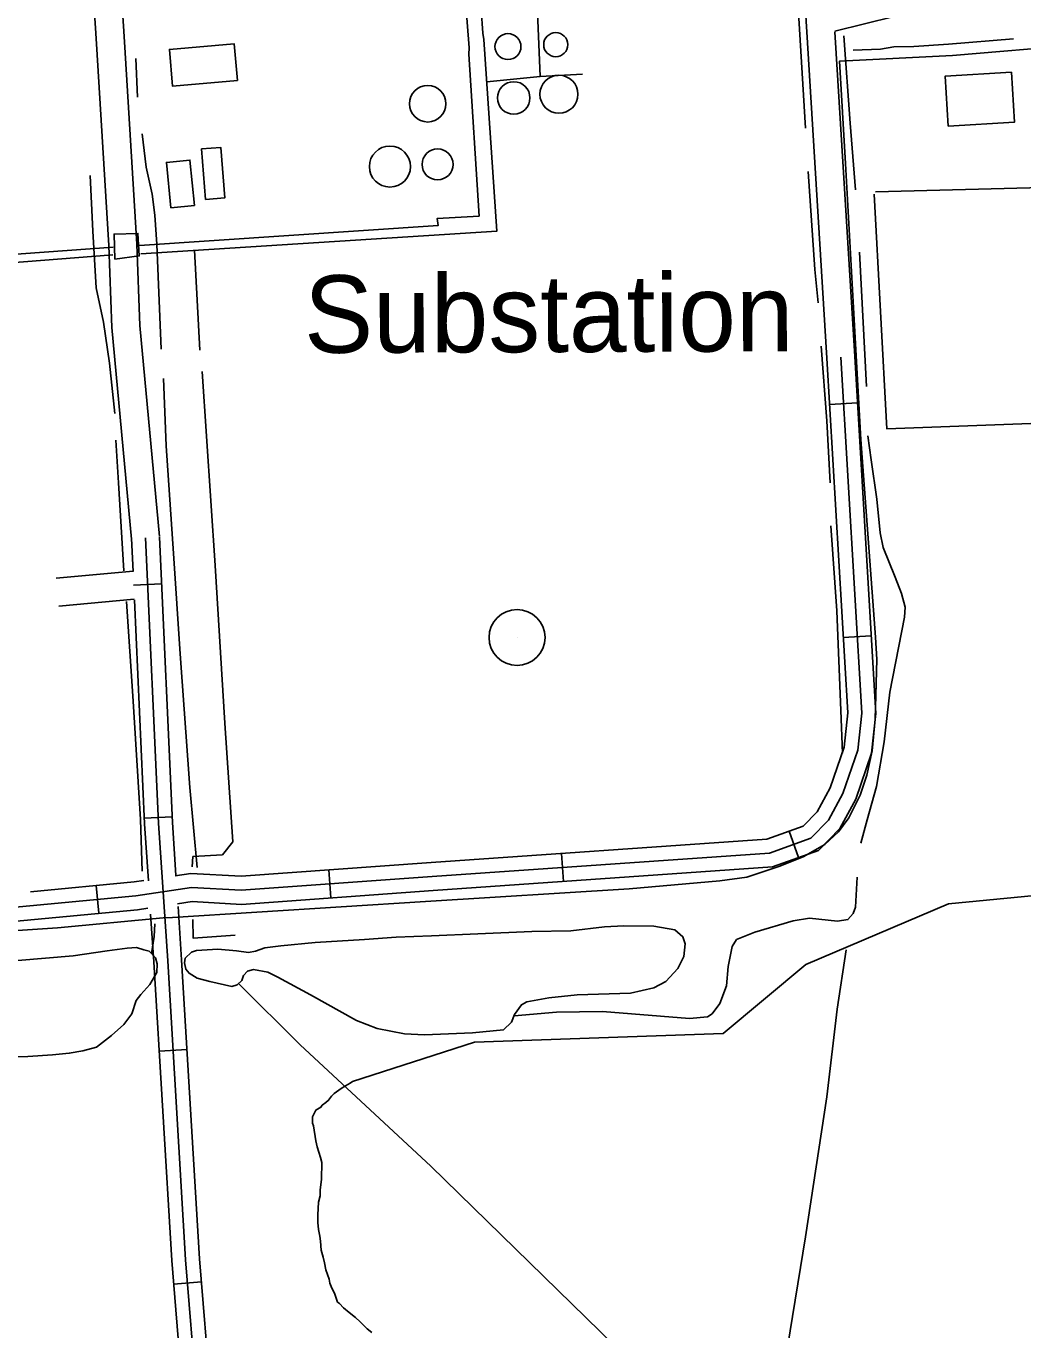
# Model space of a CAD drawing. Extents: x 3598634 to 3636690, y 517270 to 542944.
# Drawn here: x 3617150 to 3618218, y 529507 to 530905 of the extents above; entities that cross this region are included whole.
import ezdxf

# ---------------------------------------------------------------- set-up
doc = ezdxf.new("R2010")
doc.units = 0
for name, color, linetype in [('V-BLDG-OTLN', 7, 'Continuous'), ('V-BRDG-OTLN', 7, 'Continuous'), ('V-DOMW-TANK', 7, 'Continuous'), ('V-ROAD-CNTR', 7, 'Continuous'), ('V-SITE-OTLN', 7, 'Continuous'), ('V-SITE-OTLN-IDEN', 7, 'Continuous'), ('V-SITE-VEGE', 7, 'Continuous'), ('V-TOPO-SHOR', 7, 'Continuous'), ('V-UTIL-LINE', 7, 'Continuous')]:
    doc.layers.add(name, color=color, linetype=linetype)

msp = doc.modelspace()

# ---------------------------------------------------------------- linework, layer by layer
at = {"layer": 'V-BLDG-OTLN'}
for points in [[(3617376.6, 530846.1), (3617307.2, 530840), (3617303.7, 530879.5), (3617373.1, 530885.6)], [(3618138.3, 530797.3), (3618135.1, 530850.9), (3618206, 530855.1), (3618209.2, 530801.5)], [(3617342.5, 530718.8), (3617338.3, 530772.9), (3617358.8, 530774.5), (3617363, 530720.4)], [(3617305.3, 530709.9), (3617300.6, 530758.4), (3617325.7, 530760.9), (3617330.5, 530712.3)]]:
    msp.add_lwpolyline(points, close=True, dxfattribs=at)
at = {"layer": 'V-BRDG-OTLN'}
msp.add_lwpolyline([(3617245.2, 530654.8), (3617244.5, 530681.6), (3617270, 530682.4), (3617271.4, 530658.2)], close=True, dxfattribs=at)
at = {"layer": 'V-DOMW-TANK'}
msp.add_line((3617676.2, 530249.3), (3617676.2, 530249.3), dxfattribs=at)
for centre, radius in [((3617666.5, 530882.5), 13.9), ((3617717.7, 530884.6), 12.9), ((3617580.5, 530821.3), 19.6), ((3617672.7, 530827.5), 17.4), ((3617721.1, 530831.5), 20.4), ((3617540, 530754), 22), ((3617591.1, 530756.3), 16.6), ((3617676.2, 530249.3), 30)]:
    msp.add_circle(centre, radius, dxfattribs=at)
at = {"layer": 'V-ROAD-CNTR'}
for p, q in [((3618040.9, 530500.6), (3618011, 530498.8)), ((3617264.8, 530320.2), (3617182.5, 530312.9)), ((3617295.4, 530306.9), (3617265.4, 530305.5)), ((3617266.1, 530290.2), (3617185.2, 530283)), ((3618055.7, 530251), (3618025.7, 530249.3)), ((3617306.8, 530057.1), (3617276.8, 530055.8)), ((3617977.9, 530013.4), (3617967.8, 530041.7)), ((3617726.1, 529987.9), (3617724, 530017.8)), ((3617476.7, 529970.2), (3617474.6, 530000.2)), ((3617228.2, 529953.7), (3617225.4, 529983.5)), ((3617322.6, 529807.8), (3617292.6, 529806)), ((3617338.1, 529558.7), (3617308.2, 529556.2))]:
    msp.add_line(p, q, dxfattribs=at)
for points in [[(3618016.8, 530899.1), (3618080.2, 530914.9), (3618150.5, 530935.2), (3618187.5, 530943.5), (3618265.6, 530959.9), (3618305.7, 530966.6), (3618332.9, 530969.1), (3618411.3, 530971), (3618405.9, 531231.7), (3618400.8, 531335.7), (3618398.6, 531382.3), (3618383.5, 531570.2)], [(3617280.7, 529959.3), (3617269.7, 529957.6), (3617136.4, 529944.9), (3616963.6, 529937.9), (3616835, 529922.5), (3616714.2, 529911.8), (3616573.4, 529906.6), (3616511, 529909.1), (3616471.8, 529917.7), (3616440.5, 529937.1), (3616409.3, 529963), (3616391.5, 529985.6), (3616374.7, 530010.3), (3616364, 530042.9), (3616357.6, 530084.6), (3616338.8, 530387.3), (3616327.5, 530621.1), (3616314.7, 530771.3), (3616294.4, 531000.1), (3616281.4, 531197.8), (3616278.3, 531347.3), (3616271.1, 531450.7), (3616272.5, 531552.2)], [(3617939.4, 531541.5), (3617944.9, 531420.2), (3617983.9, 530945.2), (3618008, 530548.7)], [(3617263.2, 530354.7), (3617242, 530581.6), (3617238.9, 530669.2), (3617225.2, 530891.3), (3617192.4, 531396.9), (3617183.3, 531486.7)], [(3617293.1, 530357.5), (3617272, 530583.5), (3617268.9, 530670.7), (3617255.1, 530893.2), (3617222.3, 531399.4), (3617213.1, 531489.9)], [(3618016.8, 530898.2), (3618038, 530550.5)], [(3618023, 530549.6), (3618045.5, 530168.1), (3618041.4, 530128.6), (3618025.4, 530082), (3618009.9, 530053.5), (3617991.1, 530034.1), (3617946.9, 530018.3), (3617585.4, 529993.2), (3617380.8, 529978.4), (3617327.5, 529981.4), (3617267.9, 529972.5), (3617135.4, 529959.9)], [(3618008, 530548.7), (3618030.5, 530168.4), (3618026.7, 530131.9), (3618011.6, 530088), (3617997.7, 530062.4), (3617982.7, 530047), (3617943.8, 530033.2), (3617584.3, 530008.1), (3617380.7, 529993.4), (3617326.8, 529996.5), (3617309.8, 529993.9)], [(3618038, 530550.5), (3618060.6, 530167.7), (3618056.2, 530125.4), (3618039.2, 530075.9), (3618022.1, 530044.5), (3617999.4, 530021.1), (3617950, 530003.5), (3617586.4, 529978.2), (3617380.9, 529963.3), (3617328.2, 529966.3), (3617312.3, 529964)], [(3617263.2, 530355.4), (3617264.8, 530320.1)], [(3617278.2, 530356.1), (3617292.1, 530050.3), (3617301.9, 529902.8), (3617321.1, 529582.5), (3617344.5, 529295), (3617359, 529060.6), (3617374.3, 528796.9), (3617384, 528680.1)], [(3617293.1, 530356.8), (3617307.1, 530051.2), (3617310.8, 529994.5)], [(3617266.2, 530289.8), (3617277.1, 530049.5), (3617281.2, 529988.4)], [(3617276.2, 529988.9), (3617266.1, 529987.4), (3617155, 529976.8)], [(3617313, 529960.9), (3617316.8, 529903.7), (3617336.1, 529583.6), (3617359.5, 529296.1), (3617374, 529061.5), (3617389.2, 528797.9), (3617399, 528681.4)], [(3617283.5, 529952.7), (3617286.9, 529901.8), (3617306.2, 529581.5), (3617316.2, 529458.3)]]:
    msp.add_lwpolyline(points, dxfattribs=at)
at = {"layer": 'V-SITE-OTLN'}
for points in [[(3618278.1, 530884.4), (3618142.8, 530872.9), (3618021.6, 530866.8), (3618028.2, 530757.2), (3618044.5, 530461.6), (3618060.3, 530249.8), (3618061.8, 530225.7), (3618059.9, 530161.9), (3618056.7, 530127.7), (3618051.2, 530101.9), (3618043.9, 530080.3), (3618031.7, 530056.2), (3618020.6, 530041), (3618006.1, 530027.3), (3617982.8, 530014.1), (3617956.8, 530003.7), (3617922.6, 529992.4), (3617893.5, 529988.5), (3617796.2, 529979.8), (3617578.3, 529966.3), (3617307.1, 529949.3), (3617297.1, 529948.7), (3617183.9, 529938), (3616963.9, 529923.4)], [(3618060.3, 530726.9), (3618446.1, 530736.9), (3618458, 530487.2), (3618072.4, 530473), (3618058.9, 530724.4)]]:
    msp.add_lwpolyline(points, dxfattribs=at)
at = {"layer": 'V-SITE-VEGE'}
msp.add_lwpolyline([(3617520.8, 529504.6), (3617515.6, 529508.4), (3617508.2, 529515.9), (3617503, 529520.5), (3617496.3, 529525.8), (3617490.3, 529531), (3617485.9, 529535.6), (3617483.7, 529537.1), (3617480.8, 529546.8), (3617477.8, 529552.1), (3617475.6, 529557.3), (3617474.9, 529561.8), (3617471.2, 529571.6), (3617469.8, 529579.1), (3617468.4, 529585.1), (3617466.2, 529592.6), (3617465.5, 529602.3), (3617464.8, 529607.6), (3617463.4, 529615), (3617462.7, 529622.5), (3617462.8, 529630.7), (3617463.6, 529644.2), (3617465.2, 529650.9), (3617465.2, 529656.9), (3617466.8, 529668.9), (3617467, 529686.8), (3617465.5, 529692.1), (3617461.9, 529703.3), (3617460.5, 529710), (3617458.3, 529725.8), (3617456.9, 529728.8), (3617456.9, 529735.5), (3617460.7, 529742.9), (3617466, 529745.9), (3617467.5, 529748.1), (3617471.3, 529751.1), (3617474.3, 529753.3), (3617477.3, 529757.8), (3617480.3, 529760.7), (3617487.9, 529765.9), (3617492.4, 529768.9), (3617497.6, 529771.8), (3617499.9, 529773.3), (3617630.7, 529815.7), (3617897.1, 529824.9), (3617985.8, 529898.9), (3618138.7, 529963.7), (3618567.8, 530005.3)], dxfattribs=at)
at = {"layer": 'V-TOPO-SHOR'}
for p, q in [((3617267.8, 530869.9), (3617269.4, 530828.4)), ((3618043.1, 530662.3), (3618050.8, 530518.3))]:
    msp.add_line(p, q, dxfattribs=at)
for points in [[(3617970.6, 531029.7), (3617978.3, 530913), (3617985.2, 530795)], [(3618026.3, 530894.1), (3618033.1, 530800.3), (3618039, 530729.2)], [(3618208.1, 530891), (3618138.4, 530885.3), (3618101.3, 530882.7), (3618080.1, 530882.4), (3618065.5, 530879.9), (3618036.3, 530878.8)], [(3617274.7, 530789.2), (3617278.7, 530753.3), (3617285.2, 530724.5), (3617288, 530701.9), (3617290.3, 530670.7), (3617295, 530558.1)], [(3617218.8, 530744.5), (3617221.7, 530684.9), (3617225.1, 530623.9), (3617233.1, 530587.1), (3617239.4, 530543.2), (3617245.2, 530489.3)], [(3617988.3, 530748.7), (3617995.2, 530643.8), (3617998.9, 530607.8)], [(3618002, 530561.6), (3618008.1, 530481.4), (3618011.6, 530415.2)], [(3617297.4, 530526.9), (3617300.3, 530454.7), (3617308.1, 530339.3), (3617315.1, 530231.9), (3617325.5, 530088.6), (3617333.6, 530002.9)], [(3618052.1, 530465.3), (3618055.6, 530439.7), (3618061.7, 530397.5), (3618065.3, 530361.6), (3618068.6, 530345.6), (3618081.4, 530314), (3618088, 530296.5), (3618092.1, 530281.8), (3618091.5, 530270.9), (3618075.7, 530190.6), (3618069.5, 530137.3), (3618061.5, 530089.6), (3618051.4, 530053.8), (3618044.6, 530028.7)], [(3617246.4, 530460.8), (3617249.3, 530415.1), (3617255, 530320.9)], [(3618012.6, 530369), (3618018.9, 530277.9), (3618023, 530171), (3618024.8, 530125.5)], [(3617257.9, 530287.7), (3617264.9, 530181), (3617272.9, 530054.3), (3617274.6, 529998.7)], [(3618040.6, 529992.5), (3618039, 529960.2), (3618036.5, 529953.5), (3618030.7, 529946.9), (3618019.6, 529945.4), (3617989.6, 529948.4), (3617972.2, 529945.8), (3617931.1, 529933.6), (3617911.4, 529925.6), (3617906.9, 529918.3), (3617902.3, 529896.6), (3617900.6, 529876), (3617893.4, 529857.2), (3617885.3, 529845.9)], [(3617288.2, 529942.5), (3617287.5, 529928.7), (3617284.4, 529910.7)], [(3617797.8, 529868.3), (3617740.7, 529866.5), (3617710.3, 529863.2), (3617686.7, 529859), (3617681, 529855.8), (3617673.6, 529845.2), (3617670.4, 529837.1), (3617661.7, 529828.7), (3617628.6, 529825.6), (3617576.9, 529823.4), (3617555.7, 529824.5), (3617526.5, 529830.2), (3617504.2, 529838.9), (3617454.8, 529866.2), (3617420, 529885.2), (3617409.3, 529890.6), (3617393.7, 529893.4), (3617387.4, 529891.7), (3617383, 529887.1), (3617381.4, 529881.7), (3617376.3, 529877.2), (3617370.7, 529875.4), (3617347, 529880.7), (3617333.4, 529884.2), (3617324.8, 529889.5), (3617321.5, 529893.7), (3617319.8, 529900.7), (3617320.8, 529905.5), (3617327.3, 529912), (3617332.9, 529913.8), (3617355.6, 529915.3), (3617375.5, 529913.6), (3617388.4, 529911.6), (3617396.1, 529913.2), (3617405.9, 529916.8), (3617423.2, 529918.7), (3617459.8, 529922.3), (3617512.9, 529925.7), (3617546.7, 529928.1), (3617584.5, 529929.6), (3617634.1, 529931.8), (3617692, 529934.3), (3617733.9, 529934.9), (3617769.9, 529939.2), (3617790.5, 529940.2), (3617822.8, 529939.9), (3617845.3, 529935.9), (3617853.8, 529928.6), (3617856.2, 529921), (3617854.8, 529907.3), (3617848.6, 529894.5), (3617835.6, 529880.8), (3617822.8, 529873.9), (3617797.8, 529868.3)], [(3617141.4, 529903.2), (3617200.5, 529908.1), (3617237.1, 529913.4), (3617258.4, 529916.3), (3617268.4, 529917.1), (3617276.2, 529914.7), (3617282, 529913.1), (3617288.9, 529906.1), (3617290.6, 529899.4), (3617290.1, 529890.2), (3617282.8, 529877.3), (3617273, 529866.6), (3617268.1, 529860.3), (3617263.4, 529846), (3617254.8, 529834.5), (3617241.7, 529822.6), (3617225.8, 529810.2), (3617211.1, 529806.4), (3617196.4, 529803.8), (3617178.5, 529802.1), (3617151.9, 529800.2), (3617117.5, 529799.3)], [(3618029, 529914.6), (3618019.1, 529851), (3618008.3, 529757.1), (3617985.3, 529606.9)], [(3617377.9, 529878.6), (3617444, 529812.6), (3617583.9, 529682.8), (3617825.5, 529446.6), (3617922, 529343.2)], [(3617885.3, 529845.9), (3617880.3, 529842.7), (3617861, 529841), (3617767.9, 529848.6), (3617718.4, 529847.7), (3617673.1, 529844)], [(3617985.3, 529606.9), (3617966.1, 529488.9), (3617949.9, 529388.6), (3617940.6, 529323), (3617933.6, 529273.1), (3617894.2, 529019.2), (3617852.4, 528757.8), (3617805.2, 528444.3), (3617762.8, 528185)]]:
    msp.add_lwpolyline(points, dxfattribs=at)
at = {"layer": 'V-UTIL-LINE'}
for p, q in [((3617700.9, 530850.4), (3617746.5, 530852.9)), ((3617330.8, 530664.2), (3617336.4, 530557.1)), ((3617328.9, 530014.5), (3617328.3, 530003.5))]:
    msp.add_line(p, q, dxfattribs=at)
for points in [[(3617595.9, 531514.2), (3617623.3, 531127), (3617624, 531117.3), (3617631.5, 531011.4), (3617635.9, 530948.8), (3617639.6, 530897), (3617640.6, 530890), (3617654.7, 530684.8), (3617273.3, 530660.5)], [(3617271.7, 530669.5), (3617591.7, 530690.8), (3617590.7, 530698.4), (3617635.6, 530700.9), (3617624.6, 530874.3), (3617625, 530881.2), (3617588.2, 531353.4)], [(3617243, 530659.3), (3617014.8, 530641.6), (3617014.2, 530642.3), (3616949.2, 530638.1), (3616935.4, 530636.7), (3616790.9, 530626.3), (3616790.8, 530624.3), (3616679.7, 530619), (3616651.7, 531035.7), (3616663.4, 531035.8), (3616693.4, 530632.1), (3616790.1, 530638.1), (3616796.3, 530637.8), (3616929, 530646), (3616945.6, 530647.9), (3617012, 530653.4), (3617021.5, 530651.5), (3617243.4, 530667.6)], [(3617696.7, 530953.9), (3617700.9, 530850.4), (3617643.7, 530844.8)], [(3617338.7, 530534.3), (3617352.6, 530326.4), (3617363.1, 530157.3), (3617371.7, 530030.2), (3617360.6, 530016.3), (3617328.9, 530014.5)], [(3617328.8, 529947.1), (3617329.2, 529927.1), (3617374.1, 529930.3)]]:
    msp.add_lwpolyline(points, dxfattribs=at)

# ---------------------------------------------------------------- texts
at = {"layer": 'V-SITE-OTLN-IDEN'}
msp.add_text('Substation', height=83, rotation=0.1879, dxfattribs=at).set_placement((3617448.1, 530554.3))

doc.saveas('drawing.dxf')
